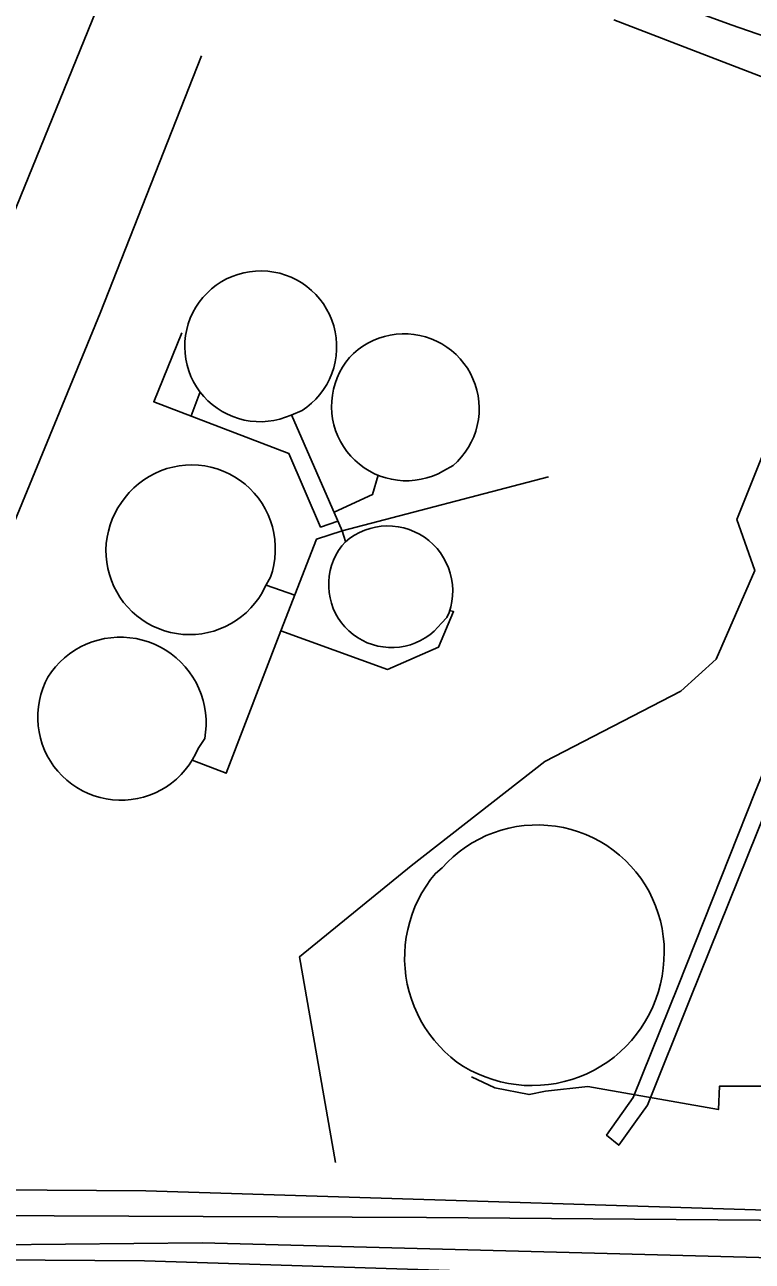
# Model space of a CAD drawing. Extents: x 3677843 to 3715951, y 511991 to 537744.
# Drawn here: x 3713106 to 3713417, y 522887 to 523416 of the extents above; entities that cross this region are included whole.
import ezdxf

# ---------------------------------------------------------------- set-up
doc = ezdxf.new("R2010")
doc.units = 0
for name, color, linetype in [('V-DOMW-TANK', 7, 'Continuous'), ('V-ROAD-CNTR', 7, 'Continuous'), ('V-SITE-OTLN', 7, 'Continuous'), ('V-TOPO-SHOR', 7, 'Continuous'), ('V-UTIL-LINE', 7, 'Continuous')]:
    doc.layers.add(name, color=color, linetype=linetype)

msp = doc.modelspace()

# ---------------------------------------------------------------- linework, layer by layer
at = {"layer": 'V-DOMW-TANK'}
for points in [[(3713219.91, 523248.91), (3713217.54, 523247.95), (3713215.1, 523247.18), (3713212.61, 523246.61), (3713210.09, 523246.24), (3713207.54, 523246.07), (3713204.99, 523246.1), (3713202.45, 523246.34), (3713199.93, 523246.77), (3713197.46, 523247.4), (3713195.04, 523248.23), (3713192.7, 523249.25), (3713190.44, 523250.45), (3713188.29, 523251.82), (3713186.25, 523253.36), (3713184.35, 523255.05), (3713182.58, 523256.89), (3713180.96, 523258.87), (3713179.5, 523260.97), (3713178.22, 523263.17), (3713177.11, 523265.47), (3713176.19, 523267.86), (3713175.46, 523270.3), (3713174.93, 523272.8), (3713174.6, 523275.33), (3713174.47, 523277.88), (3713174.54, 523280.43), (3713174.81, 523282.97), (3713175.29, 523285.48), (3713175.96, 523287.94), (3713176.84, 523290.38), (3713177.92, 523292.73), (3713179.18, 523295), (3713180.61, 523297.15), (3713182.22, 523299.19), (3713183.98, 523301.09), (3713185.89, 523302.85), (3713187.93, 523304.44), (3713190.09, 523305.87), (3713192.36, 523307.12), (3713194.72, 523308.19), (3713197.16, 523309.07), (3713199.66, 523309.74), (3713202.2, 523310.22), (3713204.78, 523310.5), (3713207.37, 523310.56), (3713209.96, 523310.42), (3713212.53, 523310.08), (3713215.06, 523309.53), (3713217.54, 523308.78), (3713219.96, 523307.84), (3713222.29, 523306.71), (3713224.52, 523305.39), (3713226.64, 523303.9), (3713228.63, 523302.25), (3713230.49, 523300.44), (3713232.2, 523298.49), (3713233.75, 523296.42), (3713235.12, 523294.22), (3713236.32, 523291.92), (3713237.33, 523289.54), (3713238.15, 523287.08), (3713238.77, 523284.56), (3713239.18, 523282), (3713239.39, 523279.42), (3713239.4, 523276.83), (3713239.2, 523274.24), (3713238.79, 523271.68), (3713238.18, 523269.17), (3713237.37, 523266.7), (3713236.37, 523264.31), (3713235.18, 523262.01), (3713233.81, 523259.81), (3713232.27, 523257.73), (3713230.57, 523255.77), (3713228.72, 523253.96), (3713226.73, 523252.3), (3713224.62, 523250.8)], [(3713285.04, 523225.01), (3713282.78, 523223.83), (3713280.43, 523222.84), (3713278, 523222.04), (3713275.53, 523221.43), (3713273.01, 523221.03), (3713270.47, 523220.83), (3713267.92, 523220.83), (3713265.37, 523221.03), (3713262.86, 523221.44), (3713260.38, 523222.04), (3713257.96, 523222.85), (3713255.61, 523223.84), (3713253.34, 523225.01), (3713251.18, 523226.36), (3713249.13, 523227.89), (3713247.21, 523229.57), (3713245.43, 523231.4), (3713243.8, 523233.36), (3713242.34, 523235.45), (3713241.04, 523237.65), (3713239.92, 523239.94), (3713238.99, 523242.32), (3713238.25, 523244.76), (3713237.71, 523247.25), (3713237.37, 523249.78), (3713237.23, 523252.33), (3713237.3, 523254.88), (3713237.57, 523257.42), (3713238.04, 523259.93), (3713238.71, 523262.39), (3713239.57, 523264.79), (3713240.63, 523267.12), (3713241.86, 523269.35), (3713243.27, 523271.48), (3713244.84, 523273.49), (3713246.65, 523275.28), (3713248.58, 523276.92), (3713250.65, 523278.4), (3713252.82, 523279.71), (3713255.09, 523280.85), (3713257.45, 523281.8), (3713259.87, 523282.57), (3713262.35, 523283.14), (3713264.86, 523283.51), (3713267.39, 523283.68), (3713269.94, 523283.65), (3713272.46, 523283.42), (3713274.97, 523282.99), (3713277.43, 523282.36), (3713279.83, 523281.55), (3713282.17, 523280.54), (3713284.41, 523279.35), (3713286.56, 523277.99), (3713288.59, 523276.46), (3713290.49, 523274.78), (3713292.25, 523272.95), (3713293.86, 523270.99), (3713295.32, 523268.9), (3713296.6, 523266.71), (3713297.7, 523264.42), (3713298.62, 523262.05), (3713299.35, 523259.62), (3713299.89, 523257.14), (3713300.23, 523254.62), (3713300.36, 523252.08), (3713300.3, 523249.54), (3713300.03, 523247.02), (3713299.57, 523244.52), (3713298.91, 523242.07), (3713298.05, 523239.67), (3713297.01, 523237.35), (3713295.79, 523235.12), (3713294.4, 523233), (3713292.84, 523230.99), (3713291.13, 523229.11), (3713289.28, 523227.38)], [(3713208.76, 523175.31), (3713207.51, 523172.93), (3713206.08, 523170.65), (3713204.48, 523168.49), (3713202.73, 523166.45), (3713200.82, 523164.54), (3713198.78, 523162.79), (3713196.61, 523161.2), (3713194.33, 523159.77), (3713191.95, 523158.52), (3713189.48, 523157.45), (3713186.94, 523156.57), (3713184.34, 523155.88), (3713181.69, 523155.4), (3713179.02, 523155.11), (3713176.33, 523155.02), (3713173.64, 523155.14), (3713170.97, 523155.46), (3713168.33, 523155.97), (3713165.73, 523156.69), (3713163.2, 523157.59), (3713160.74, 523158.69), (3713158.37, 523159.97), (3713156.11, 523161.42), (3713153.96, 523163.04), (3713151.94, 523164.81), (3713150.05, 523166.73), (3713148.32, 523168.79), (3713146.74, 523170.98), (3713145.35, 523173.27), (3713144.12, 523175.67), (3713143.07, 523178.15), (3713142.21, 523180.7), (3713141.56, 523183.31), (3713141.09, 523185.96), (3713140.83, 523188.64), (3713140.77, 523191.33), (3713140.91, 523194.01), (3713141.26, 523196.68), (3713141.8, 523199.32), (3713142.54, 523201.9), (3713143.47, 523204.42), (3713144.6, 523206.87), (3713145.9, 523209.23), (3713147.37, 523211.48), (3713148.97, 523213.7), (3713150.73, 523215.8), (3713152.65, 523217.76), (3713154.71, 523219.57), (3713156.9, 523221.21), (3713159.21, 523222.68), (3713161.63, 523223.98), (3713164.14, 523225.08), (3713166.73, 523225.99), (3713169.38, 523226.69), (3713172.07, 523227.2), (3713174.8, 523227.49), (3713177.53, 523227.58), (3713180.27, 523227.46), (3713182.99, 523227.13), (3713185.68, 523226.59), (3713188.32, 523225.86), (3713190.9, 523224.92), (3713193.39, 523223.78), (3713195.79, 523222.46), (3713198.09, 523220.96), (3713200.26, 523219.29), (3713202.3, 523217.46), (3713204.2, 523215.48), (3713205.93, 523213.36), (3713207.5, 523211.11), (3713208.9, 523208.76), (3713210.11, 523206.3), (3713211.13, 523203.75), (3713211.95, 523201.14), (3713212.57, 523198.47), (3713212.99, 523195.76), (3713213.19, 523193.03), (3713213.19, 523190.29), (3713212.98, 523187.55), (3713212.56, 523184.84), (3713211.94, 523182.17), (3713211.11, 523179.56)], [(3713284.25, 523159.93), (3713282.73, 523158.14), (3713281.06, 523156.48), (3713279.25, 523154.98), (3713277.32, 523153.64), (3713275.28, 523152.47), (3713273.15, 523151.49), (3713270.93, 523150.69), (3713268.66, 523150.09), (3713266.34, 523149.69), (3713263.99, 523149.5), (3713261.64, 523149.51), (3713259.3, 523149.73), (3713256.98, 523150.14), (3713254.71, 523150.76), (3713252.51, 523151.58), (3713250.38, 523152.58), (3713248.35, 523153.76), (3713246.43, 523155.12), (3713244.64, 523156.64), (3713242.98, 523158.31), (3713241.47, 523160.12), (3713240.13, 523162.05), (3713238.97, 523164.09), (3713237.98, 523166.23), (3713237.19, 523168.44), (3713236.59, 523170.72), (3713236.19, 523173.03), (3713236, 523175.38), (3713236.01, 523177.73), (3713236.22, 523180.07), (3713236.64, 523182.38), (3713237.26, 523184.65), (3713238.08, 523186.86), (3713239.08, 523188.98), (3713240.26, 523191.01), (3713241.62, 523192.93), (3713243.14, 523194.73), (3713245.04, 523196.23), (3713247.07, 523197.56), (3713249.2, 523198.71), (3713251.43, 523199.67), (3713253.73, 523200.43), (3713256.09, 523200.99), (3713258.48, 523201.34), (3713260.91, 523201.48), (3713263.33, 523201.41), (3713265.74, 523201.12), (3713268.11, 523200.63), (3713270.44, 523199.93), (3713272.69, 523199.03), (3713274.85, 523197.94), (3713276.92, 523196.67), (3713278.86, 523195.22), (3713280.67, 523193.6), (3713282.33, 523191.83), (3713283.83, 523189.93), (3713285.16, 523187.9), (3713286.31, 523185.77), (3713287.27, 523183.54), (3713288.03, 523181.24), (3713288.58, 523178.88), (3713288.93, 523176.48), (3713289.07, 523174.06), (3713288.99, 523171.64), (3713288.7, 523169.23), (3713288.21, 523166.86), (3713287.5, 523164.54), (3713286.6, 523162.29)], [(3713180.16, 523106.39), (3713179.05, 523103.93), (3713177.76, 523101.57), (3713176.29, 523099.31), (3713174.66, 523097.17), (3713172.87, 523095.15), (3713170.93, 523093.28), (3713168.85, 523091.56), (3713166.66, 523090), (3713164.35, 523088.61), (3713161.94, 523087.4), (3713159.44, 523086.38), (3713156.88, 523085.55), (3713154.26, 523084.91), (3713151.6, 523084.48), (3713148.91, 523084.24), (3713146.22, 523084.22), (3713143.53, 523084.39), (3713140.86, 523084.77), (3713138.23, 523085.35), (3713135.65, 523086.12), (3713133.13, 523087.09), (3713130.7, 523088.25), (3713128.35, 523089.58), (3713126.12, 523091.09), (3713124.01, 523092.77), (3713122.03, 523094.6), (3713120.2, 523096.58), (3713118.52, 523098.68), (3713117, 523100.91), (3713115.66, 523103.25), (3713114.5, 523105.68), (3713113.52, 523108.19), (3713112.74, 523110.77), (3713112.16, 523113.4), (3713111.77, 523116.07), (3713111.59, 523118.76), (3713111.62, 523121.46), (3713111.84, 523124.14), (3713112.27, 523126.8), (3713112.9, 523129.42), (3713113.73, 523131.98), (3713114.75, 523134.48), (3713115.95, 523136.89), (3713117.5, 523139.15), (3713119.21, 523141.28), (3713121.08, 523143.28), (3713123.08, 523145.13), (3713125.22, 523146.83), (3713127.49, 523148.36), (3713129.86, 523149.73), (3713132.32, 523150.91), (3713134.87, 523151.9), (3713137.48, 523152.7), (3713140.15, 523153.31), (3713142.85, 523153.71), (3713145.58, 523153.92), (3713148.31, 523153.92), (3713151.03, 523153.71), (3713153.73, 523153.3), (3713156.4, 523152.7), (3713159.01, 523151.89), (3713161.56, 523150.9), (3713164.02, 523149.71), (3713166.39, 523148.35), (3713168.65, 523146.81), (3713170.79, 523145.11), (3713172.8, 523143.26), (3713174.66, 523141.25), (3713176.37, 523139.12), (3713177.92, 523136.87), (3713179.29, 523134.51), (3713180.48, 523132.05), (3713181.49, 523129.51), (3713182.3, 523126.9), (3713182.92, 523124.23), (3713183.34, 523121.53), (3713183.56, 523118.81), (3713183.56, 523116.07), (3713183.38, 523113.35), (3713182.98, 523110.64)]]:
    msp.add_lwpolyline(points, close=True, dxfattribs=at)
for points in [[(3713274.3, 523041.65), (3713275.89, 523044.62), (3713277.65, 523047.49), (3713279.58, 523050.24), (3713281.68, 523052.88), (3713284.5, 523055.24), (3713286.81, 523057.7), (3713289.26, 523060.01), (3713291.85, 523062.16), (3713294.57, 523064.15), (3713297.41, 523065.97), (3713300.35, 523067.61), (3713303.4, 523069.06), (3713306.52, 523070.32), (3713309.72, 523071.38), (3713312.98, 523072.24), (3713316.29, 523072.9), (3713319.63, 523073.36), (3713322.99, 523073.6), (3713326.36, 523073.63), (3713329.72, 523073.46), (3713333.07, 523073.08), (3713336.39, 523072.48), (3713339.67, 523071.69), (3713342.89, 523070.69), (3713346.04, 523069.5), (3713349.11, 523068.11), (3713352.09, 523066.53), (3713354.97, 523064.78), (3713357.73, 523062.84), (3713360.37, 523060.74), (3713362.87, 523058.48), (3713365.22, 523056.07), (3713367.42, 523053.52), (3713369.46, 523050.83), (3713371.33, 523048.02), (3713373.02, 523045.11), (3713374.52, 523042.09), (3713375.84, 523038.99), (3713376.96, 523035.81), (3713377.88, 523032.57), (3713378.59, 523029.28), (3713379.1, 523025.95), (3713379.41, 523022.59), (3713379.5, 523019.22), (3713379.39, 523015.85), (3713379.11, 523012.43), (3713378.63, 523009.03), (3713377.95, 523005.67), (3713377.06, 523002.36), (3713375.97, 522999.1), (3713374.69, 522995.92), (3713373.21, 522992.82), (3713371.55, 522989.82), (3713369.71, 522986.92), (3713367.7, 522984.14), (3713365.52, 522981.49), (3713363.19, 522978.98), (3713360.7, 522976.61), (3713358.08, 522974.39), (3713355.33, 522972.34), (3713352.45, 522970.47), (3713349.47, 522968.77), (3713346.4, 522967.25), (3713343.23, 522965.92), (3713339.99, 522964.79), (3713336.69, 522963.86), (3713333.33, 522963.13), (3713329.94, 522962.61), (3713326.52, 522962.29), (3713323.09, 522962.18), (3713319.66, 522962.28), (3713316.25, 522962.59), (3713312.85, 522963.1), (3713309.5, 522963.82), (3713306.19, 522964.74), (3713302.95, 522965.87), (3713299.78, 522967.18), (3713296.7, 522968.69), (3713293.71, 522970.39), (3713290.83, 522972.26), (3713288.2, 522974.35), (3713285.7, 522976.6), (3713283.34, 522979), (3713281.13, 522981.54), (3713279.07, 522984.2), (3713277.18, 522986.99), (3713275.46, 522989.88), (3713273.92, 522992.87), (3713272.56, 522995.95), (3713271.39, 522999.11), (3713270.42, 523002.33), (3713269.64, 523005.61), (3713269.06, 523008.92), (3713268.68, 523012.26), (3713268.5, 523015.62), (3713268.53, 523018.99), (3713268.76, 523022.35), (3713269.19, 523025.68), (3713269.82, 523028.99), (3713270.65, 523032.25)], [(3713270.65, 523032.25), (3713271.68, 523035.46), (3713272.9, 523038.59), (3713274.3, 523041.65)]]:
    msp.add_lwpolyline(points, dxfattribs=at)
at = {"layer": 'V-ROAD-CNTR'}
for points in [[(3712803.08, 522841.68), (3712813.97, 522848.07), (3712831.06, 522853.22), (3712867.05, 522863.17), (3712894.7, 522872.22), (3712907.52, 522880.17), (3712917.08, 522890.34), (3712927.23, 522907.49), (3713160.33, 523480.44)], [(3713552.37, 522906.13), (3713496.4, 522906.61), (3713157.83, 522917.2), (3712967.87, 522918.45), (3712887.22, 522926.6), (3712766.62, 522915.54)], [(3713314.59, 522882.28), (3713157.26, 522887.2), (3712966.26, 522888.46), (3712887.08, 522896.47), (3712767.23, 522885.47), (3712645.65, 522881.22), (3712404.59, 522876.57), (3712329.41, 522877.24)]]:
    msp.add_lwpolyline(points, dxfattribs=at)
at = {"layer": 'V-SITE-OTLN'}
for p, q in [((3713181.92, 522894.99), (3713020.42, 522893.43)), ((3713425.36, 522888.5), (3713181.92, 522894.99))]:
    msp.add_line(p, q, dxfattribs=at)
at = {"layer": 'V-TOPO-SHOR'}
msp.add_lwpolyline([(3713023.54, 523017.25), (3713083.2, 523158.94), (3713138.22, 523292.46), (3713181.65, 523402.54)], dxfattribs=at)
at = {"layer": 'V-UTIL-LINE'}
for p, q in [((3713177.15, 523248.53), (3713181.03, 523258.79)), ((3713241.81, 523199.4), (3713220.16, 523249.01)), ((3713221.46, 523171.87), (3713209.22, 523176.14))]:
    msp.add_line(p, q, dxfattribs=at)
for points in [[(3713229.58, 523481.09), (3713408.16, 523415.73), (3713487.26, 523388.47), (3713488.68, 523385.64), (3713539.36, 523368.72), (3713505.02, 523280.61), (3713456.09, 523161.71), (3713390.69, 522999.69), (3713372.35, 522953.74), (3713367.16, 522946.63), (3713360.08, 522936.68), (3713354.87, 522940.92), (3713366.19, 522957.04), (3713385.48, 523004.89), (3713418.41, 523087.79), (3713459.34, 523186.8), (3713509.68, 523313.75), (3713523.32, 523347.86), (3713479.74, 523364.79), (3713474.05, 523369.98), (3713444.67, 523384.59), (3713357.98, 523417.98)], [(3713238.94, 522929.29), (3713223.59, 523017.28), (3713271.29, 523056.2), (3713328.46, 523100.83), (3713386.59, 523130.78), (3713401.71, 523144.54), (3713418.18, 523182.44), (3713410.56, 523204.19), (3713436.43, 523269.09), (3713474.07, 523362.89), (3713476.49, 523367.76)], [(3713239.99, 523203.57), (3713232.56, 523201), (3713218.98, 523232.47), (3713161.21, 523254.64), (3713173.27, 523284.02)], [(3713238.3, 523207.45), (3713254.71, 523214.92), (3713257.16, 523223.18)], [(3713330, 523222.5), (3713241.81, 523199.4), (3713243.21, 523194.79)], [(3713241.81, 523199.4), (3713230.86, 523195.85), (3713215.5, 523156.68), (3713261.13, 523140.15), (3713283.02, 523149.6), (3713289.44, 523164.87), (3713287.74, 523165.31)], [(3713693.66, 523165.59), (3713683.79, 523135.28), (3713630.16, 522999.79), (3713612.27, 522961.42), (3713449.47, 522961.97), (3713403.09, 522961.86), (3713402.64, 522951.92), (3713346.77, 522961.73), (3713328.79, 522959.79), (3713321.7, 522958.36), (3713307.02, 522961.16), (3713297.07, 522965.87)], [(3713215.5, 523156.68), (3713192.16, 523095.76), (3713177.63, 523101.37)], [(3713716.54, 522930.88), (3713693.75, 522929.43), (3713623.72, 522924.06), (3713607.69, 522900.83), (3713420.26, 522904.64), (3713277.81, 522905.72), (3713086.61, 522906.68), (3713082.32, 522917.08), (3713075.68, 522924.64), (3713016.94, 522946.74)]]:
    msp.add_lwpolyline(points, dxfattribs=at)

doc.saveas('drawing.dxf')
